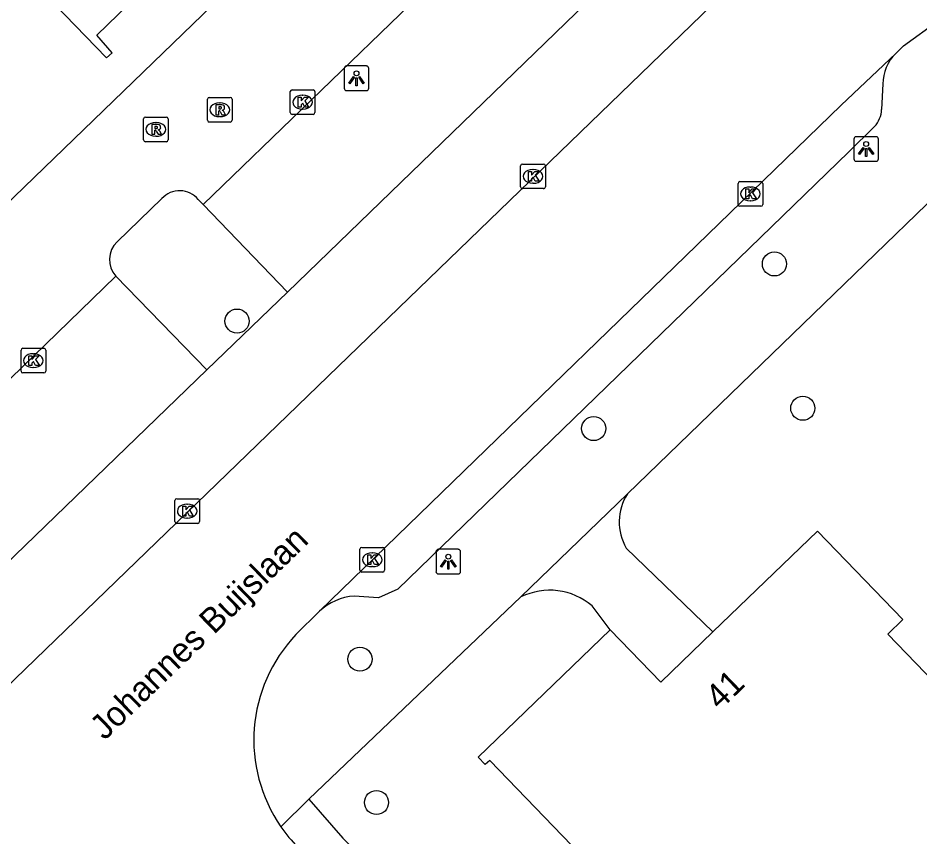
# Model space of a CAD drawing. Extents: x 157466 to 158888, y 383063 to 384677.
# Drawn here: x 158391.69 to 158428.25, y 383878.46 to 383911.68 of the extents above; entities that cross this region are included whole.
import ezdxf

# ---------------------------------------------------------------- set-up
doc = ezdxf.new("R2010")
doc.units = 0
for name, color, linetype in [('IMGEO_Boom', 7, 'Continuous'), ('IMGEO_Haag', 7, 'Continuous'), ('IMGEO_Kolk', 7, 'Continuous'), ('IMGEO_Lichtpunt', 7, 'Continuous'), ('IMGEO_Openbare_ruimte_label', 7, 'Continuous'), ('IMGEO_Pand', 7, 'Continuous'), ('IMGEO_Pand_nummerreeks', 7, 'Continuous'), ('IMGEO_Parkeervlak_open', 7, 'Continuous'), ('IMGEO_Rijbaan_lokaal_open', 7, 'Continuous'), ('IMGEO_Rioolput', 7, 'Continuous'), ('IMGEO_Voetpad_open', 7, 'Continuous')]:
    doc.layers.add(name, color=color, linetype=linetype)

msp = doc.modelspace()

# ---------------------------------------------------------------- linework, layer by layer
at = {"layer": 'IMGEO_Boom'}
for centre in [(158422.347, 383901.709), (158400.563, 383899.39), (158423.498, 383895.855), (158415.02, 383895.032), (158405.546, 383885.677), (158406.216, 383879.863)]:
    msp.add_circle(centre, 0.489, dxfattribs=at)
at = {"layer": 'IMGEO_Haag'}
msp.add_lwpolyline([(158402.61, 383900.565), (158399.337, 383897.416)], dxfattribs=at)
at = {"layer": 'IMGEO_Kolk'}
for p, q in [((158402.72, 383907.845), (158402.72, 383908.697)), ((158402.795, 383908.771), (158403.647, 383908.771)), ((158403.721, 383908.697), (158403.721, 383907.845)), ((158403.208, 383908.551), (158403.233, 383908.551)), ((158403.231, 383907.991), (158403.206, 383907.991)), ((158403.647, 383907.771), (158402.795, 383907.771)), ((158412.135, 383905.762), (158412.987, 383905.762)), ((158412.06, 383904.836), (158412.06, 383905.688)), ((158412.548, 383905.542), (158412.573, 383905.542)), ((158413.061, 383905.688), (158413.061, 383904.836)), ((158412.571, 383904.982), (158412.546, 383904.982)), ((158420.947, 383905.049), (158421.799, 383905.049)), ((158412.987, 383904.762), (158412.135, 383904.762)), ((158420.872, 383904.123), (158420.872, 383904.975)), ((158421.36, 383904.829), (158421.385, 383904.829)), ((158421.873, 383904.975), (158421.873, 383904.123)), ((158421.383, 383904.269), (158421.358, 383904.269)), ((158421.799, 383904.049), (158420.947, 383904.049)), ((158391.806, 383897.361), (158391.806, 383898.213)), ((158391.881, 383898.287), (158392.733, 383898.287)), ((158392.294, 383898.067), (158392.319, 383898.067)), ((158392.807, 383898.213), (158392.807, 383897.361)), ((158392.317, 383897.507), (158392.292, 383897.507)), ((158392.733, 383897.287), (158391.881, 383897.287)), ((158398.118, 383892.182), (158398.97, 383892.182)), ((158398.043, 383891.256), (158398.043, 383892.108)), ((158398.531, 383891.962), (158398.556, 383891.962)), ((158399.044, 383892.108), (158399.044, 383891.256)), ((158398.97, 383891.182), (158398.118, 383891.182)), ((158398.554, 383891.402), (158398.529, 383891.402)), ((158405.546, 383889.284), (158405.546, 383890.136)), ((158405.621, 383890.21), (158406.473, 383890.21)), ((158406.034, 383889.99), (158406.059, 383889.99)), ((158406.547, 383890.136), (158406.547, 383889.284)), ((158406.057, 383889.43), (158406.032, 383889.43)), ((158406.473, 383889.21), (158405.621, 383889.21))]:
    msp.add_line(p, q, dxfattribs=at)
for points in [[(158402.72, 383907.845), (158402.72, 383908.697)], [(158402.795, 383908.771), (158403.647, 383908.771)], [(158403.721, 383908.697), (158403.721, 383907.845)], [(158403.041, 383908.471), (158403.164, 383908.471), (158403.164, 383908.32), (158403.294, 383908.471), (158403.458, 383908.471), (158403.312, 383908.32), (158403.465, 383908.071), (158403.313, 383908.071), (158403.228, 383908.235), (158403.164, 383908.168), (158403.164, 383908.071), (158403.041, 383908.071), (158403.041, 383908.471)], [(158403.647, 383907.771), (158402.795, 383907.771)], [(158412.135, 383905.762), (158412.987, 383905.762)], [(158412.06, 383904.836), (158412.06, 383905.688)], [(158412.381, 383905.462), (158412.504, 383905.462), (158412.504, 383905.311), (158412.634, 383905.462), (158412.798, 383905.462), (158412.652, 383905.311), (158412.805, 383905.062), (158412.653, 383905.062), (158412.568, 383905.226), (158412.504, 383905.159), (158412.504, 383905.062), (158412.381, 383905.062), (158412.381, 383905.462)], [(158413.061, 383905.688), (158413.061, 383904.836)], [(158420.947, 383905.049), (158421.799, 383905.049)], [(158412.987, 383904.762), (158412.135, 383904.762)], [(158420.872, 383904.123), (158420.872, 383904.975)], [(158421.193, 383904.749), (158421.316, 383904.749), (158421.316, 383904.598), (158421.446, 383904.749), (158421.61, 383904.749), (158421.464, 383904.598), (158421.617, 383904.349), (158421.465, 383904.349), (158421.38, 383904.513), (158421.316, 383904.446), (158421.316, 383904.349), (158421.193, 383904.349), (158421.193, 383904.749)], [(158421.873, 383904.975), (158421.873, 383904.123)], [(158421.799, 383904.049), (158420.947, 383904.049)], [(158391.806, 383897.361), (158391.806, 383898.213)], [(158391.881, 383898.287), (158392.733, 383898.287)], [(158392.807, 383898.213), (158392.807, 383897.361)], [(158392.127, 383897.987), (158392.25, 383897.987), (158392.25, 383897.836), (158392.38, 383897.987), (158392.544, 383897.987), (158392.398, 383897.836), (158392.551, 383897.587), (158392.399, 383897.587), (158392.314, 383897.751), (158392.25, 383897.684), (158392.25, 383897.587), (158392.127, 383897.587), (158392.127, 383897.987)], [(158392.733, 383897.287), (158391.881, 383897.287)], [(158398.118, 383892.182), (158398.97, 383892.182)], [(158398.043, 383891.256), (158398.043, 383892.108)], [(158398.364, 383891.882), (158398.487, 383891.882), (158398.487, 383891.731), (158398.617, 383891.882), (158398.781, 383891.882), (158398.635, 383891.731), (158398.788, 383891.482), (158398.636, 383891.482), (158398.551, 383891.646), (158398.487, 383891.579), (158398.487, 383891.482), (158398.364, 383891.482), (158398.364, 383891.882)], [(158399.044, 383892.108), (158399.044, 383891.256)], [(158398.97, 383891.182), (158398.118, 383891.182)], [(158405.546, 383889.284), (158405.546, 383890.136)], [(158405.621, 383890.21), (158406.473, 383890.21)], [(158406.547, 383890.136), (158406.547, 383889.284)], [(158405.867, 383889.91), (158405.99, 383889.91), (158405.99, 383889.759), (158406.12, 383889.91), (158406.284, 383889.91), (158406.138, 383889.759), (158406.291, 383889.51), (158406.139, 383889.51), (158406.054, 383889.674), (158405.99, 383889.607), (158405.99, 383889.51), (158405.867, 383889.51), (158405.867, 383889.91)], [(158406.473, 383889.21), (158405.621, 383889.21)]]:
    msp.add_lwpolyline(points, dxfattribs=at)
for centre, start, end in [((158402.797, 383908.695), 91.552, 178.448), ((158402.797, 383908.695), 91.552, 178.448), ((158403.645, 383908.695), 1.552, 88.448), ((158403.645, 383908.695), 1.552, 88.448), ((158402.797, 383907.847), 181.552, 268.448), ((158402.797, 383907.847), 181.552, 268.448), ((158403.645, 383907.847), 271.552, 358.448), ((158403.645, 383907.847), 271.552, 358.448), ((158412.137, 383905.686), 91.552, 178.448), ((158412.137, 383905.686), 91.552, 178.448), ((158412.985, 383905.686), 1.552, 88.448), ((158412.985, 383905.686), 1.552, 88.448), ((158420.949, 383904.973), 91.552, 178.448), ((158420.949, 383904.973), 91.552, 178.448), ((158421.797, 383904.973), 1.552, 88.448), ((158421.797, 383904.973), 1.552, 88.448), ((158412.137, 383904.838), 181.552, 268.448), ((158412.137, 383904.838), 181.552, 268.448), ((158412.985, 383904.838), 271.552, 358.448), ((158412.985, 383904.838), 271.552, 358.448), ((158420.949, 383904.125), 181.552, 268.448), ((158420.949, 383904.125), 181.552, 268.448), ((158421.797, 383904.125), 271.552, 358.448), ((158421.797, 383904.125), 271.552, 358.448), ((158391.883, 383898.211), 91.552, 178.448), ((158391.883, 383898.211), 91.552, 178.448), ((158392.731, 383898.211), 1.552, 88.448), ((158392.731, 383898.211), 1.552, 88.448), ((158391.883, 383897.363), 181.552, 268.448), ((158391.883, 383897.363), 181.552, 268.448), ((158392.731, 383897.363), 271.552, 358.448), ((158392.731, 383897.363), 271.552, 358.448), ((158398.12, 383892.106), 91.552, 178.448), ((158398.12, 383892.106), 91.552, 178.448), ((158398.968, 383892.106), 1.552, 88.448), ((158398.968, 383892.106), 1.552, 88.448), ((158398.12, 383891.258), 181.552, 268.448), ((158398.12, 383891.258), 181.552, 268.448), ((158398.968, 383891.258), 271.552, 358.448), ((158398.968, 383891.258), 271.552, 358.448), ((158405.623, 383890.134), 91.552, 178.448), ((158405.623, 383890.134), 91.552, 178.448), ((158406.471, 383890.134), 1.552, 88.448), ((158406.471, 383890.134), 1.552, 88.448), ((158405.623, 383889.286), 181.552, 268.448), ((158405.623, 383889.286), 181.552, 268.448), ((158406.471, 383889.286), 271.552, 358.448), ((158406.471, 383889.286), 271.552, 358.448)]:
    msp.add_arc(centre, 0.0765, start, end, dxfattribs=at)
for centre, major_axis, ratio, start_param, end_param in [((158403.207, 383908.271), (-0.387, 0.002), 0.722429, 4.712389, 7.853982), ((158403.232, 383908.271), (-0.39, 0.002), 0.717154, 1.570796, 4.712389), ((158412.547, 383905.262), (-0.387, 0.002), 0.722429, 4.712389, 7.853982), ((158412.572, 383905.262), (-0.39, 0.002), 0.717154, 1.570796, 4.712389), ((158421.359, 383904.549), (-0.387, 0.002), 0.722429, 4.712389, 7.853982), ((158421.384, 383904.549), (-0.39, 0.002), 0.717154, 1.570796, 4.712389), ((158392.293, 383897.787), (-0.387, 0.002), 0.722429, 4.712389, 7.853982), ((158392.318, 383897.787), (-0.39, 0.002), 0.717154, 1.570796, 4.712389), ((158398.53, 383891.682), (-0.387, 0.002), 0.722429, 4.712389, 7.853982), ((158398.555, 383891.682), (-0.39, 0.002), 0.717154, 1.570796, 4.712389), ((158406.033, 383889.71), (-0.387, 0.002), 0.722429, 4.712389, 7.853982), ((158406.058, 383889.71), (-0.39, 0.002), 0.717154, 1.570796, 4.712389)]:
    msp.add_ellipse(centre, major_axis=major_axis, ratio=ratio, start_param=start_param, end_param=end_param, dxfattribs=at)
at = {"layer": 'IMGEO_Lichtpunt'}
for p, q in [((158405.81, 383909.738), (158405.002, 383909.738)), ((158405.81, 383909.738), (158405.002, 383909.738)), ((158404.908, 383909.643), (158404.908, 383908.836)), ((158404.908, 383909.643), (158404.908, 383908.836)), ((158405.904, 383908.836), (158405.904, 383909.643)), ((158405.904, 383908.836), (158405.904, 383909.643)), ((158405.002, 383908.742), (158405.81, 383908.742)), ((158405.002, 383908.742), (158405.81, 383908.742)), ((158426.469, 383906.869), (158425.661, 383906.869)), ((158426.469, 383906.869), (158425.661, 383906.869)), ((158425.567, 383906.774), (158425.567, 383905.967)), ((158425.567, 383906.774), (158425.567, 383905.967)), ((158426.563, 383905.967), (158426.563, 383906.774)), ((158426.563, 383905.967), (158426.563, 383906.774)), ((158425.661, 383905.873), (158426.469, 383905.873)), ((158425.661, 383905.873), (158426.469, 383905.873)), ((158408.629, 383890.037), (158408.629, 383889.23)), ((158408.629, 383890.037), (158408.629, 383889.23)), ((158409.531, 383890.132), (158408.723, 383890.132)), ((158409.531, 383890.132), (158408.723, 383890.132)), ((158409.625, 383889.23), (158409.625, 383890.037)), ((158409.625, 383889.23), (158409.625, 383890.037)), ((158408.723, 383889.136), (158409.531, 383889.136)), ((158408.723, 383889.136), (158409.531, 383889.136))]:
    msp.add_line(p, q, dxfattribs=at)
for points in [[(158405.282, 383909.307), (158405.321, 383909.279), (158405.133, 383909.017), (158405.095, 383909.044), (158405.282, 383909.307)], [(158405.384, 383909.259), (158405.431, 383909.259), (158405.431, 383908.937), (158405.384, 383908.937), (158405.384, 383909.259)], [(158405.494, 383909.279), (158405.532, 383909.306), (158405.719, 383909.044), (158405.68, 383909.016), (158405.494, 383909.279)], [(158425.941, 383906.438), (158425.98, 383906.41), (158425.792, 383906.148), (158425.754, 383906.175), (158425.941, 383906.438)], [(158426.043, 383906.39), (158426.09, 383906.39), (158426.09, 383906.068), (158426.043, 383906.068), (158426.043, 383906.39)], [(158426.153, 383906.41), (158426.191, 383906.437), (158426.378, 383906.175), (158426.339, 383906.147), (158426.153, 383906.41)], [(158409.003, 383889.701), (158409.042, 383889.673), (158408.854, 383889.411), (158408.816, 383889.438), (158409.003, 383889.701)], [(158409.105, 383889.653), (158409.152, 383889.653), (158409.152, 383889.331), (158409.105, 383889.331), (158409.105, 383889.653)], [(158409.215, 383889.673), (158409.253, 383889.7), (158409.44, 383889.438), (158409.401, 383889.41), (158409.215, 383889.673)]]:
    msp.add_lwpolyline(points, dxfattribs=at)
for centre in [(158405.407, 383909.441), (158426.066, 383906.572), (158409.128, 383889.835)]:
    msp.add_circle(centre, 0.0994, dxfattribs=at)
for centre, start, end in [((158405.002, 383909.643), 90, 180), ((158405.002, 383909.643), 90, 180), ((158405.81, 383909.643), 0, 90), ((158405.81, 383909.643), 0, 90), ((158405.002, 383908.836), 180, 270), ((158405.002, 383908.836), 180, 270), ((158405.81, 383908.836), 270, 0), ((158405.81, 383908.836), 270, 360), ((158425.661, 383906.774), 90, 180), ((158425.661, 383906.774), 90, 180), ((158426.469, 383906.774), 0, 90), ((158426.469, 383906.774), 0, 90), ((158425.661, 383905.967), 180, 270), ((158425.661, 383905.967), 180, 270), ((158426.469, 383905.967), 270, 0), ((158426.469, 383905.967), 270, 360), ((158408.723, 383890.037), 90, 180), ((158408.723, 383890.037), 90, 180), ((158409.531, 383890.037), 0, 90), ((158409.531, 383890.037), 0, 90), ((158408.723, 383889.23), 180, 270), ((158408.723, 383889.23), 180, 270), ((158409.531, 383889.23), 270, 0), ((158409.531, 383889.23), 270, 360)]:
    msp.add_arc(centre, 0.0946, start, end, dxfattribs=at)
at = {"layer": 'IMGEO_Pand'}
for points in [[(158389.694, 383911.459), (158391.903, 383913.563), (158395.278, 383910.071), (158395.507, 383910.269), (158394.884, 383910.986), (158397.454, 383913.502), (158397.767, 383913.194), (158399.363, 383914.737), (158399.725, 383914.363), (158399.952, 383914.571), (158399.082, 383915.523)], [(158419.853, 383886.779), (158424.1, 383890.875), (158427.558, 383887.289), (158426.943, 383886.695), (158434.123, 383879.25), (158435.398, 383880.479), (158437.607, 383878.188), (158436.368, 383876.993), (158441.278, 383871.902), (158441.97, 383872.57), (158447.024, 383867.329), (158438.798, 383859.396), (158435.198, 383855.925), (158434.951, 383856.181), (158435.126, 383856.35), (158410.805, 383881.571), (158410.627, 383881.399), (158410.336, 383881.7), (158415.694, 383886.867)], [(158419.853, 383886.779), (158417.742, 383884.744), (158415.694, 383886.867)]]:
    msp.add_lwpolyline(points, dxfattribs=at)
at = {"layer": 'IMGEO_Parkeervlak_open'}
for points in [[(158422.663, 383919.992), (158402.61, 383900.565)], [(158402.61, 383900.565), (158399.194, 383904.113)], [(158395.648, 383901.21), (158399.337, 383897.416)], [(158399.337, 383897.416), (158387.866, 383886.324)]]:
    msp.add_lwpolyline(points, dxfattribs=at)
at = {"layer": 'IMGEO_Rijbaan_lokaal_open'}
for points in [[(158421.25, 383933.184), (158360.596, 383874.532)], [(158390.324, 383883.695), (158422.655, 383914.984), (158423.96, 383916.751), (158424.606, 383917.499), (158424.863, 383917.743)], [(158427.264, 383910.251), (158427.575, 383910.555), (158429, 383911.582), (158429.753, 383912.179), (158430.49, 383912.884), (158431.654, 383914.002), (158434.828, 383917.055), (158434.943, 383917.201)], [(158399.194, 383904.113), (158412.358, 383916.874)], [(158403.912, 383887.622), (158425.056, 383908.155), (158427.264, 383910.251)], [(158397.517, 383904.359), (158395.703, 383902.609)], [(158399.194, 383904.113), (158398.991, 383904.323)], [(158384.27, 383890.17), (158395.648, 383901.21)], [(158402.952, 383886.671), (158403.912, 383887.622)]]:
    msp.add_lwpolyline(points, dxfattribs=at)
for centre, radius, start, end in [((158398.239, 383903.709), 0.971, 39.1995, 138.0023), ((158396.4, 383901.881), 1.008, 133.7628, 221.7344), ((158407.43, 383882.401), 6.188, 136.3614, 214.7344), ((158407.361, 383882.343), 6.098, 214.6576, 224.7063)]:
    msp.add_arc(centre, radius, start, end, dxfattribs=at)
at = {"layer": 'IMGEO_Rioolput'}
for p, q in [((158399.363, 383907.537), (158399.363, 383908.389)), ((158399.438, 383908.463), (158400.29, 383908.463)), ((158400.364, 383908.389), (158400.364, 383907.537)), ((158399.851, 383908.243), (158399.876, 383908.243)), ((158396.771, 383906.742), (158396.771, 383907.594)), ((158396.846, 383907.668), (158397.698, 383907.668)), ((158397.772, 383907.594), (158397.772, 383906.742)), ((158399.874, 383907.683), (158399.849, 383907.683)), ((158397.259, 383907.448), (158397.284, 383907.448)), ((158400.29, 383907.463), (158399.438, 383907.463)), ((158397.282, 383906.888), (158397.257, 383906.888)), ((158397.698, 383906.668), (158396.846, 383906.668))]:
    msp.add_line(p, q, dxfattribs=at)
for points in [[(158399.363, 383907.537), (158399.363, 383908.389)], [(158399.438, 383908.463), (158400.29, 383908.463)], [(158400.364, 383908.389), (158400.364, 383907.537)], [(158399.952, 383908.161), (158399.7, 383908.163), (158399.7, 383907.763)], [(158399.7, 383907.763), (158399.824, 383907.763), (158399.824, 383907.925), (158399.835, 383907.925)], [(158399.878, 383908.082), (158399.824, 383908.082), (158399.824, 383908.001)], [(158399.824, 383908.001), (158399.876, 383908.001)], [(158396.771, 383906.742), (158396.771, 383907.594)], [(158396.846, 383907.668), (158397.698, 383907.668)], [(158397.772, 383907.594), (158397.772, 383906.742)], [(158399.882, 383907.896), (158399.953, 383907.763), (158400.093, 383907.763), (158400.028, 383907.889)], [(158397.36, 383907.366), (158397.108, 383907.368), (158397.108, 383906.968)], [(158397.286, 383907.287), (158397.232, 383907.287), (158397.232, 383907.206)], [(158397.232, 383907.206), (158397.284, 383907.206)], [(158400.29, 383907.463), (158399.438, 383907.463)], [(158397.108, 383906.968), (158397.232, 383906.968), (158397.232, 383907.13), (158397.243, 383907.13)], [(158397.29, 383907.101), (158397.361, 383906.968), (158397.501, 383906.968), (158397.436, 383907.094)], [(158397.698, 383906.668), (158396.846, 383906.668)]]:
    msp.add_lwpolyline(points, dxfattribs=at)
for centre, radius, start, end in [((158399.44, 383908.387), 0.0765, 91.552, 178.448), ((158399.44, 383908.387), 0.0765, 91.552, 178.448), ((158400.288, 383908.387), 0.0765, 1.552, 88.448), ((158400.288, 383908.387), 0.0765, 1.552, 88.448), ((158399.834, 383907.872), 0.0533, 26.0293, 88.6989), ((158399.86, 383908.19), 0.19, 274.7715, 282.9687), ((158399.884, 383907.986), 0.0964, 77.0061, 93.1865), ((158399.898, 383908.043), 0.0378, 276.6634, 79.6772), ((158399.951, 383908.051), 0.109, 350.3612, 89.416), ((158399.949, 383908.051), 0.112, 277.5842, 350.9817), ((158399.933, 383907.836), 0.108, 29.5134, 73.7905), ((158396.848, 383907.592), 0.0765, 91.552, 178.448), ((158396.848, 383907.592), 0.0765, 91.552, 178.448), ((158397.696, 383907.592), 0.0765, 1.552, 88.448), ((158397.696, 383907.592), 0.0765, 1.552, 88.448), ((158397.268, 383907.395), 0.19, 274.7715, 282.9687), ((158397.292, 383907.191), 0.0964, 77.0061, 93.1865), ((158397.306, 383907.248), 0.0378, 276.6634, 79.6772), ((158397.359, 383907.256), 0.109, 350.3612, 89.416), ((158397.357, 383907.256), 0.112, 277.5842, 350.9817), ((158399.44, 383907.539), 0.0765, 181.552, 268.448), ((158399.44, 383907.539), 0.0765, 181.552, 268.448), ((158400.288, 383907.539), 0.0765, 271.552, 358.448), ((158400.288, 383907.539), 0.0765, 271.552, 358.448), ((158397.242, 383907.077), 0.0533, 26.0293, 88.6989), ((158397.341, 383907.041), 0.108, 29.5134, 73.7905), ((158396.848, 383906.744), 0.0765, 181.552, 268.448), ((158396.848, 383906.744), 0.0765, 181.552, 268.448), ((158397.696, 383906.744), 0.0765, 271.552, 358.448), ((158397.696, 383906.744), 0.0765, 271.552, 358.448)]:
    msp.add_arc(centre, radius, start, end, dxfattribs=at)
for centre, major_axis, ratio, start_param, end_param in [((158399.85, 383907.963), (-0.387, 0.002), 0.722429, 4.712389, 7.853982), ((158399.875, 383907.963), (-0.39, 0.002), 0.717154, 1.570796, 4.712389), ((158397.258, 383907.168), (-0.387, 0.002), 0.722429, 4.712389, 7.853982), ((158397.283, 383907.168), (-0.39, 0.002), 0.717154, 1.570796, 4.712389)]:
    msp.add_ellipse(centre, major_axis=major_axis, ratio=ratio, start_param=start_param, end_param=end_param, dxfattribs=at)
at = {"layer": 'IMGEO_Voetpad_open'}
for points in [[(158438.559, 383913.872), (158416.387, 383892.382)], [(158426.746, 383909.01), (158426.692, 383907.977)], [(158426.402, 383907.28), (158425.345, 383906.245), (158407.084, 383888.517), (158406.296, 383888.168), (158405.31, 383888.238)], [(158416.387, 383892.382), (158412.073, 383888.2)], [(158416.337, 383890.182), (158419.853, 383886.779)], [(158412.073, 383888.2), (158403.479, 383880.004)], [(158415.694, 383886.867), (158414.956, 383887.837)], [(158403.479, 383880.004), (158402.345, 383878.875)], [(158403.479, 383880.004), (158404.851, 383878.41), (158406.958, 383876.246), (158411.036, 383871.909), (158430.803, 383851.097), (158426.813, 383848.24), (158440.405, 383828.146), (158440.739, 383828.38), (158449.308, 383815.94)]]:
    msp.add_lwpolyline(points, dxfattribs=at)
for centre, radius, start, end in [((158428.481, 383909.014), 1.735, 134.544, 180.1442), ((158425.629, 383908.01), 1.063, 316.6116, 358.207), ((158418.2, 383891.24), 2.143, 147.8001, 209.596), ((158405.488, 383885.94), 2.305, 94.4233, 133.1361), ((158413.241, 383885.844), 2.629, 49.2776, 116.3697)]:
    msp.add_arc(centre, radius, start, end, dxfattribs=at)

# ---------------------------------------------------------------- texts
at = {"layer": 'IMGEO_Openbare_ruimte_label'}
msp.add_text('Johannes Buijslaan', height=1, rotation=44.1086, dxfattribs=at).set_placement((158395.195, 383882.356))
at = {"layer": 'IMGEO_Pand_nummerreeks'}
msp.add_text('41', height=1, rotation=43.9516, dxfattribs=at).set_placement((158420.137, 383883.581))

doc.saveas('drawing.dxf')
